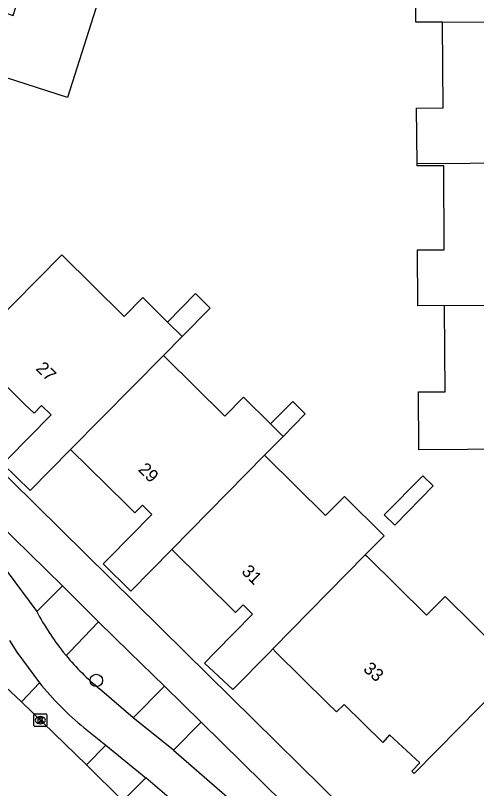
# Model space of a CAD drawing. Extents: x 157321 to 158827, y 386650 to 388532.
# Drawn here: x 157879.8 to 157916.1, y 387489.3 to 387550 of the extents above; entities that cross this region are included whole.
import ezdxf

# ---------------------------------------------------------------- set-up
doc = ezdxf.new("R2010")
doc.units = 0
for name, color, linetype in [('IMGEO_Boom', 7, 'Continuous'), ('IMGEO_Fietspad_gesloten', 7, 'Continuous'), ('IMGEO_Kolk', 7, 'Continuous'), ('IMGEO_Pand', 7, 'Continuous'), ('IMGEO_Pand_nummerreeks', 7, 'Continuous'), ('IMGEO_Rijbaan_lokaal_gesloten', 7, 'Continuous'), ('IMGEO_Voetpad_open', 7, 'Continuous')]:
    doc.layers.add(name, color=color, linetype=linetype)

msp = doc.modelspace()

# ---------------------------------------------------------------- linework, layer by layer
at = {"layer": 'IMGEO_Boom'}
msp.add_circle((157886.155, 387497.775), 0.489, dxfattribs=at)
at = {"layer": 'IMGEO_Fietspad_gesloten'}
for points in [[(157876.822, 387508.674), (157879.15, 387506.326), (157881.471, 387503.202)], [(157879.334, 387500.918), (157879.904, 387500), (157881.68, 387497.577)], [(157883.781, 387499.726), (157883.557, 387500)], [(157889.048, 387494.842), (157886.41, 387497.116)], [(157892.213, 387492.301), (157889.048, 387494.842)], [(157885.191, 387494.046), (157886.909, 387492.684)], [(157886.909, 387492.684), (157890.054, 387490.107)], [(157892.213, 387492.301), (157896.869, 387488.269), (157900.667, 387484.7)], [(157891.885, 387488.557), (157890.054, 387490.107)]]:
    msp.add_lwpolyline(points, dxfattribs=at)
for centre, radius, start, end in [((157898.888, 387512.268), 19.635, 207.49845, 218.66745), ((157898.905, 387512.331), 19.688, 219.8092, 230.60638), ((157902.232, 387514.501), 26.623, 219.47129, 230.20326)]:
    msp.add_arc(centre, radius, start, end, dxfattribs=at)
at = {"layer": 'IMGEO_Kolk'}
for p, q in [((157881.251, 387494.226), (157881.251, 387495.078)), ((157881.326, 387495.152), (157882.178, 387495.152)), ((157882.252, 387495.078), (157882.252, 387494.226)), ((157881.739, 387494.932), (157881.764, 387494.932)), ((157882.178, 387494.152), (157881.326, 387494.152)), ((157881.762, 387494.372), (157881.737, 387494.372))]:
    msp.add_line(p, q, dxfattribs=at)
for points in [[(157881.251, 387494.226), (157881.251, 387495.078)], [(157881.326, 387495.152), (157882.178, 387495.152)], [(157882.252, 387495.078), (157882.252, 387494.226)], [(157881.572, 387494.852), (157881.695, 387494.852), (157881.695, 387494.701), (157881.825, 387494.852), (157881.989, 387494.852), (157881.843, 387494.701), (157881.996, 387494.452), (157881.844, 387494.452), (157881.759, 387494.616), (157881.695, 387494.549), (157881.695, 387494.452), (157881.572, 387494.452), (157881.572, 387494.852)], [(157882.178, 387494.152), (157881.326, 387494.152)]]:
    msp.add_lwpolyline(points, dxfattribs=at)
for centre, start, end in [((157881.328, 387495.076), 91.55205, 178.44795), ((157881.328, 387495.076), 91.55205, 178.44795), ((157882.176, 387495.076), 1.55205, 88.44795), ((157882.176, 387495.076), 1.55205, 88.44795), ((157881.328, 387494.228), 181.55205, 268.44795), ((157881.328, 387494.228), 181.55205, 268.44795), ((157882.176, 387494.228), 271.55205, 358.44795), ((157882.176, 387494.228), 271.55205, 358.44795)]:
    msp.add_arc(centre, 0.0765, start, end, dxfattribs=at)
for centre, major_axis, ratio, start_param, end_param in [((157881.738, 387494.652), (-0.387, 0.002), 0.722429, 4.712389, 7.853982), ((157881.763, 387494.652), (-0.39, 0.002), 0.717154, 1.570796, 4.712389)]:
    msp.add_ellipse(centre, major_axis=major_axis, ratio=ratio, start_param=start_param, end_param=end_param, dxfattribs=at)
at = {"layer": 'IMGEO_Pand'}
for points in [[(157913.387, 387549.517), (157911.292, 387549.504), (157911.259, 387553.885), (157913.355, 387553.9), (157913.304, 387560.806), (157918.707, 387560.841), (157923.706, 387560.874), (157923.748, 387554.675), (157923.762, 387552.626), (157927.761, 387552.653), (157927.774, 387549.61), (157923.776, 387549.584)], [(157870.381, 387543.356), (157867.077, 387544.41), (157862.313, 387545.929), (157865.138, 387554.79), (157879.615, 387550.034), (157880.776, 387553.674), (157879.585, 387554.054), (157880.651, 387557.4), (157881.842, 387557.021), (157882.043, 387557.65), (157886.807, 387556.131), (157887.78, 387555.821), (157887.656, 387555.433), (157888.926, 387555.028), (157887.758, 387551.365), (157886.488, 387551.769), (157883.88, 387543.59), (157878.259, 387545.383), (157878.532, 387546.239), (157871.967, 387548.332), (157870.381, 387543.356)], [(157911.374, 387538.367), (157911.341, 387542.748), (157913.437, 387542.763), (157913.388, 387549.36), (157913.387, 387549.517)], [(157913.387, 387549.517), (157923.776, 387549.584)], [(157923.853, 387538.443), (157911.374, 387538.367)], [(157913.547, 387527.226), (157911.438, 387527.212), (157911.413, 387531.6), (157913.512, 387531.612), (157913.474, 387538.219), (157911.375, 387538.207), (157911.374, 387538.367)], [(157884.135, 387515.931), (157880.942, 387512.689), (157878.811, 387514.787), (157879.172, 387515.153), (157882.6, 387518.634), (157881.852, 387519.371), (157881.256, 387518.766), (157880.546, 387519.467), (157876.135, 387523.819), (157879.646, 387527.379), (157883.433, 387531.219), (157888.333, 387526.374), (157889.807, 387527.866), (157891.755, 387525.939)], [(157891.755, 387525.939), (157893.957, 387528.169), (157895.103, 387527.036), (157892.917, 387524.791)], [(157923.923, 387527.292), (157923.924, 387527.127), (157923.971, 387521.205), (157923.987, 387519.168), (157927.986, 387519.2), (157928.013, 387516.004), (157923.014, 387515.972), (157911.513, 387515.897), (157911.487, 387520.445), (157913.586, 387520.457), (157913.548, 387527.064), (157913.547, 387527.226)], [(157913.547, 387527.226), (157923.923, 387527.292)], [(157891.755, 387525.939), (157892.917, 387524.791)], [(157892.917, 387524.791), (157891.441, 387523.302)], [(157891.441, 387523.302), (157884.135, 387515.931)], [(157891.441, 387523.302), (157891.557, 387523.187), (157896.251, 387518.546), (157897.725, 387520.037), (157899.85, 387517.936)], [(157899.85, 387517.936), (157901.596, 387519.701), (157902.583, 387518.726), (157900.842, 387516.955)], [(157899.85, 387517.936), (157900.842, 387516.955)], [(157900.842, 387516.955), (157899.386, 387515.474)], [(157892.107, 387508.068), (157888.878, 387504.796), (157886.7, 387506.946), (157887.138, 387507.39), (157890.524, 387510.82), (157889.784, 387511.551), (157889.189, 387510.948), (157888.507, 387511.62), (157884.135, 387515.931)], [(157892.107, 387508.068), (157899.386, 387515.474)], [(157899.386, 387515.474), (157899.496, 387515.365), (157904.189, 387510.724), (157905.664, 387512.216), (157908.781, 387509.134), (157907.31, 387507.639)], [(157912.649, 387513.064), (157909.62, 387509.986), (157908.804, 387510.792), (157911.841, 387513.863), (157912.649, 387513.064)], [(157900.03, 387500.243), (157899.791, 387500), (157896.893, 387497.06), (157894.655, 387499.133), (157895.508, 387500), (157898.448, 387502.99), (157897.699, 387503.726), (157897.104, 387503.12), (157892.107, 387508.068)], [(157907.31, 387507.639), (157907.42, 387507.53), (157912.114, 387502.889), (157913.589, 387504.38), (157918.019, 387500), (157919.291, 387498.742), (157914.656, 387494.023), (157911.152, 387490.455), (157910.965, 387490.641), (157911.601, 387491.299), (157909.221, 387493.491), (157908.679, 387492.897), (157905.655, 387495.884), (157905.051, 387495.294), (157904.37, 387495.965), (157900.277, 387500), (157900.03, 387500.243)], [(157907.31, 387507.639), (157900.03, 387500.243)]]:
    msp.add_lwpolyline(points, dxfattribs=at)
at = {"layer": 'IMGEO_Rijbaan_lokaal_gesloten'}
for points in [[(157880.26, 387496.098), (157877.318, 387498.849)], [(157880.26, 387496.098), (157885.381, 387491.143)], [(157888.236, 387488.307), (157885.381, 387491.143)]]:
    msp.add_lwpolyline(points, dxfattribs=at)
at = {"layer": 'IMGEO_Voetpad_open'}
for points in [[(157855.004, 387537.558), (157861.771, 387530.895), (157893.149, 387500), (157909.326, 387484.059)], [(157883.485, 387505.216), (157878.341, 387510.233)], [(157881.471, 387503.202), (157883.485, 387505.216)], [(157883.485, 387505.216), (157886.338, 387502.389)], [(157883.781, 387499.726), (157884.044, 387500), (157886.338, 387502.389)], [(157886.338, 387502.389), (157888.773, 387500), (157891.512, 387497.312)], [(157881.68, 387497.577), (157880.26, 387496.098)], [(157889.048, 387494.842), (157891.512, 387497.312)], [(157891.512, 387497.312), (157894.394, 387494.486)], [(157894.394, 387494.486), (157892.213, 387492.301)], [(157902.476, 387486.556), (157894.394, 387494.486)], [(157885.381, 387491.143), (157886.909, 387492.684)], [(157890.054, 387490.107), (157888.236, 387488.307)]]:
    msp.add_lwpolyline(points, dxfattribs=at)

# ---------------------------------------------------------------- texts
at = {"layer": 'IMGEO_Pand_nummerreeks'}
for s, rotation, p in [('27', 315.38378, (157881.34, 387522.223)), ('29', 315.38378, (157889.387, 387514.284)), ('31', 315.38378, (157897.514, 387506.264)), ('33', 318.93611, (157907.086, 387498.574))]:
    msp.add_text(s, height=1, rotation=rotation, dxfattribs=at).set_placement(p)

doc.saveas('drawing.dxf')
